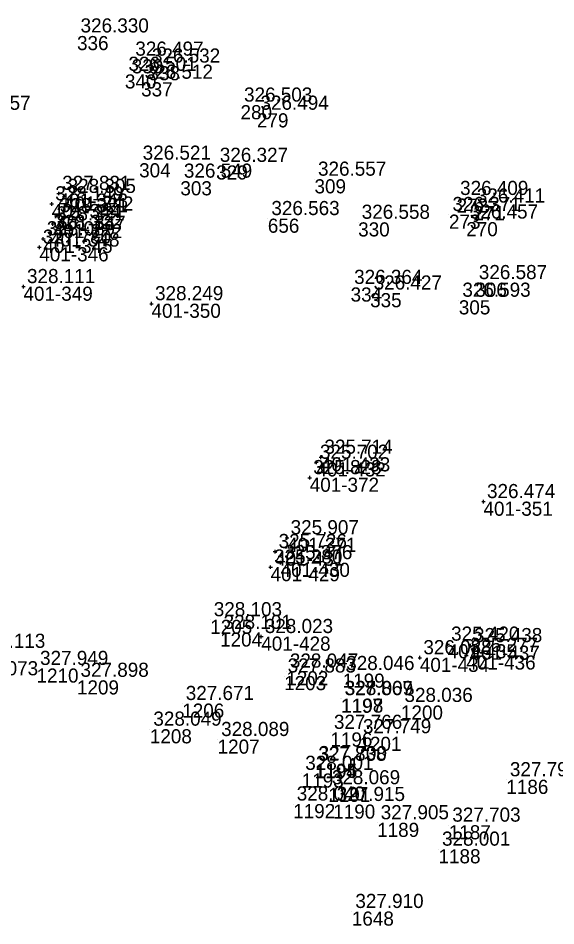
# Model space of a CAD drawing. Extents: x -829398 to -819400, y -1074439 to -1067977.
# Drawn here: x -824048.4 to -824002.7, y -1070087.4 to -1070010.3 of the extents above; entities that cross this region are included whole.
import ezdxf

# ---------------------------------------------------------------- set-up
doc = ezdxf.new("R2010")
doc.units = 0
for name, color, linetype in [('Vrstva 60', 7, 'Continuous'), ('Vrstva 61', 7, 'Continuous'), ('Čísla bodů_doměření_2012', 7, 'Continuous')]:
    doc.layers.add(name, color=color, linetype=linetype)

# ---------------------------------------------------------------- blocks, each defined once
blk = doc.blocks.new('BOD')
at = {"layer": 'Čísla bodů_doměření_2012'}
for p, q in [((-0.15, 0), (0.15, 0)), ((0, -0.15), (0, 0.15))]:
    blk.add_line(p, q, dxfattribs=at)

msp = doc.modelspace()

# ---------------------------------------------------------------- linework, layer by layer
at = {"layer": 'Vrstva 60'}
for p, q in [((-824043.412, -1070011.836), (-824043.412, -1070011.836)), ((-824038.76, -1070013.807), (-824038.76, -1070013.807)), ((-824037.348, -1070014.395), (-824037.348, -1070014.395)), ((-824039.344, -1070015.094), (-824039.344, -1070015.094)), ((-824037.964, -1070015.766), (-824037.964, -1070015.766)), ((-824029.52, -1070017.709), (-824029.52, -1070017.709)), ((-824028.124, -1070018.401), (-824028.124, -1070018.401)), ((-824038.135, -1070022.643), (-824038.135, -1070022.643)), ((-824031.579, -1070022.827), (-824031.579, -1070022.827)), ((-824034.631, -1070024.172), (-824034.631, -1070024.172)), ((-824023.233, -1070024.004), (-824023.233, -1070024.004)), ((-824011.16, -1070025.642), (-824011.16, -1070025.642)), ((-824009.737, -1070026.287), (-824009.737, -1070026.287)), ((-824011.807, -1070027.007), (-824011.807, -1070027.007)), ((-824027.197, -1070027.35), (-824027.197, -1070027.35)), ((-824019.52, -1070027.666), (-824019.52, -1070027.666)), ((-824010.334, -1070027.646), (-824010.334, -1070027.646)), ((-824020.164, -1070033.198), (-824020.164, -1070033.198)), ((-824009.566, -1070032.79), (-824009.566, -1070032.79)), ((-824018.506, -1070033.677), (-824018.506, -1070033.677)), ((-824010.966, -1070034.289), (-824010.966, -1070034.289)), ((-824032.092, -1070061.431), (-824032.092, -1070061.431)), ((-824031.256, -1070062.509), (-824031.256, -1070062.509)), ((-824046.855, -1070065.571), (-824046.855, -1070065.571)), ((-824025.624, -1070065.796), (-824025.624, -1070065.796)), ((-824043.417, -1070066.578), (-824043.417, -1070066.578)), ((-824025.812, -1070066.21), (-824025.812, -1070066.21)), ((-824020.836, -1070066.001), (-824020.836, -1070066.001)), ((-824020.983, -1070068.137), (-824020.983, -1070068.137)), ((-824020.952, -1070068.122), (-824020.952, -1070068.122)), ((-824034.473, -1070068.549), (-824034.473, -1070068.549)), ((-824015.886, -1070068.713), (-824015.886, -1070068.713)), ((-824037.226, -1070070.73), (-824037.226, -1070070.73)), ((-824021.881, -1070071), (-824021.881, -1070071)), ((-824031.466, -1070071.608), (-824031.466, -1070071.608)), ((-824019.414, -1070071.372), (-824019.414, -1070071.372)), ((-824023.216, -1070073.713), (-824023.216, -1070073.713)), ((-824023.177, -1070073.657), (-824023.177, -1070073.657)), ((-824024.318, -1070074.484), (-824024.318, -1070074.484)), ((-824006.929, -1070075.027), (-824006.929, -1070075.027)), ((-824022.056, -1070075.707), (-824022.056, -1070075.707)), ((-824025.042, -1070077.087), (-824025.042, -1070077.087)), ((-824021.64, -1070077.128), (-824021.64, -1070077.128)), ((-824017.907, -1070078.68), (-824017.907, -1070078.68)), ((-824011.821, -1070078.885), (-824011.821, -1070078.885)), ((-824012.694, -1070080.925), (-824012.694, -1070080.925)), ((-824020.061, -1070086.218), (-824020.061, -1070086.218))]:
    msp.add_line(p, q, dxfattribs=at)

# ---------------------------------------------------------------- block references
for p in [(-824044.971, -1070025.21), (-824044.511, -1070025.469), (-824045.564, -1070026.103), (-824045.18, -1070027.109), (-824045.461, -1070027.806), (-824045.694, -1070028.524), (-824046.615, -1070029.781), (-824046.28, -1070029.068), (-824047.965, -1070033.129), (-824037.083, -1070034.578), (-824023.069, -1070048.054), (-824022.689, -1070047.625), (-824023.637, -1070049.359), (-824008.871, -1070051.395), (-824025.561, -1070054.467), (-824026.583, -1070055.637), (-824026.113, -1070056.585), (-824026.964, -1070056.957), (-824027.755, -1070062.859), (-824011.923, -1070063.508), (-824009.975, -1070063.632), (-824010.33, -1070064.461), (-824014.28, -1070064.659)]:
    msp.add_blockref('BOD', p, dxfattribs=at)

# ---------------------------------------------------------------- texts
for s, p in [('336', (-824043.412, -1070013.036)), ('339', (-824038.76, -1070015.007)), ('338', (-824037.348, -1070015.595)), ('340', (-824039.344, -1070016.294)), ('337', (-824037.964, -1070016.966)), ('280', (-824029.52, -1070018.909)), ('279', (-824028.124, -1070019.601)), ('304', (-824038.135, -1070023.843)), ('329', (-824031.579, -1070024.027)), ('303', (-824034.631, -1070025.372)), ('309', (-824023.233, -1070025.204)), ('401-343', (-824044.971, -1070026.41)), ('401-342', (-824044.511, -1070026.669)), ('272', (-824011.16, -1070026.842)), ('401-344', (-824045.564, -1070027.303)), ('271', (-824009.737, -1070027.487)), ('401-347', (-824045.18, -1070028.309)), ('273', (-824011.807, -1070028.207)), ('401-272', (-824045.461, -1070029.006)), ('656', (-824027.197, -1070028.55)), ('330', (-824019.52, -1070028.866)), ('270', (-824010.334, -1070028.846)), ('401-348', (-824045.694, -1070029.724)), ('401-345', (-824046.28, -1070030.268)), ('401-346', (-824046.615, -1070030.981)), ('401-349', (-824047.965, -1070034.329)), ('334', (-824020.164, -1070034.398)), ('306', (-824009.566, -1070033.99)), ('335', (-824018.506, -1070034.877)), ('401-350', (-824037.083, -1070035.778)), ('305', (-824010.966, -1070035.489)), ('401-432', (-824023.069, -1070049.254)), ('401-433', (-824022.689, -1070048.825)), ('401-372', (-824023.637, -1070050.559)), ('401-351', (-824008.871, -1070052.595)), ('401-371', (-824025.561, -1070055.667)), ('401-431', (-824026.583, -1070056.837)), ('401-430', (-824026.113, -1070057.785)), ('401-429', (-824026.964, -1070058.157)), ('1205', (-824032.092, -1070062.631)), ('1204', (-824031.256, -1070063.709)), ('401-428', (-824027.755, -1070064.059)), ('401-435', (-824011.923, -1070064.708)), ('401-437', (-824009.975, -1070064.832)), ('401-434', (-824014.28, -1070065.859)), ('401-436', (-824010.33, -1070065.661)), ('1210', (-824046.855, -1070066.771)), ('1202', (-824025.624, -1070066.996)), ('1209', (-824043.417, -1070067.778)), ('1203', (-824025.812, -1070067.41)), ('1199', (-824020.836, -1070067.201)), ('1197', (-824020.983, -1070069.337)), ('1198', (-824020.952, -1070069.322)), ('1206', (-824034.473, -1070069.749)), ('1200', (-824015.886, -1070069.913)), ('1208', (-824037.226, -1070071.93)), ('1196', (-824021.881, -1070072.2)), ('1207', (-824031.466, -1070072.808)), ('1201', (-824019.414, -1070072.572)), ('1194', (-824023.216, -1070074.913)), ('1195', (-824023.177, -1070074.857)), ('1193', (-824024.318, -1070075.684)), ('1186', (-824006.929, -1070076.227)), ('1191', (-824022.056, -1070076.907)), ('1192', (-824025.042, -1070078.287)), ('1190', (-824021.64, -1070078.328)), ('1189', (-824017.907, -1070079.88)), ('1187', (-824011.821, -1070080.085)), ('1188', (-824012.694, -1070082.125)), ('1648', (-824020.061, -1070087.418))]:
    msp.add_text(s, height=1.2, dxfattribs=at).set_placement(p)
at = {"layer": 'Vrstva 61'}
for s, p in [('326.330', (-824043.112, -1070011.536)), ('326.497', (-824038.46, -1070013.507)), ('326.532', (-824037.048, -1070014.095)), ('326.501', (-824039.044, -1070014.794)), ('326.512', (-824037.664, -1070015.466)), ('326.503', (-824029.22, -1070017.409)), ('326.257', (-824053.16, -1070018.109)), ('326.494', (-824027.824, -1070018.101)), ('326.521', (-824037.835, -1070022.343)), ('326.327', (-824031.279, -1070022.527)), ('326.549', (-824034.331, -1070023.872)), ('326.557', (-824022.933, -1070023.704)), ('327.831', (-824044.671, -1070024.91)), ('328.305', (-824044.211, -1070025.169)), ('326.409', (-824010.86, -1070025.342)), ('328.149', (-824045.264, -1070025.803)), ('326.411', (-824009.437, -1070025.987)), ('328.321', (-824044.88, -1070026.809)), ('326.371', (-824011.507, -1070026.707)), ('328.321', (-824045.161, -1070027.506)), ('326.563', (-824026.897, -1070027.05)), ('326.558', (-824019.22, -1070027.366)), ('326.457', (-824010.034, -1070027.346)), ('328.322', (-824045.394, -1070028.224)), ('328.089', (-824045.98, -1070028.768)), ('327.780', (-824046.315, -1070029.481)), ('328.111', (-824047.665, -1070032.829)), ('326.364', (-824019.864, -1070032.898)), ('326.587', (-824009.266, -1070032.49)), ('326.427', (-824018.206, -1070033.377)), ('328.249', (-824036.783, -1070034.278)), ('326.593', (-824010.666, -1070033.989)), ('325.702', (-824022.769, -1070047.754)), ('325.714', (-824022.389, -1070047.325)), ('325.828', (-824023.337, -1070049.059)), ('326.474', (-824008.571, -1070051.095)), ('325.907', (-824025.261, -1070054.167)), ('325.726', (-824026.283, -1070055.337)), ('325.376', (-824025.813, -1070056.285)), ('325.280', (-824026.664, -1070056.657)), ('328.103', (-824031.792, -1070061.131)), ('328.101', (-824030.956, -1070062.209)), ('328.023', (-824027.455, -1070062.559)), ('325.420', (-824011.623, -1070063.208)), ('328.113', (-824051.907, -1070063.818)), ('325.438', (-824009.675, -1070063.332)), ('326.088', (-824013.98, -1070064.359)), ('325.277', (-824010.03, -1070064.161)), ('327.949', (-824046.555, -1070065.271)), ('328.047', (-824025.324, -1070065.496)), ('328.073', (-824052.52, -1070066.15)), ('327.898', (-824043.117, -1070066.278)), ('327.883', (-824025.512, -1070065.91)), ('328.046', (-824020.536, -1070065.701)), ('327.867', (-824020.683, -1070067.837)), ('328.009', (-824020.652, -1070067.822)), ('327.671', (-824034.173, -1070068.249)), ('328.036', (-824015.586, -1070068.413)), ('328.049', (-824036.926, -1070070.43)), ('327.766', (-824021.581, -1070070.7)), ('328.089', (-824031.166, -1070071.308)), ('327.749', (-824019.114, -1070071.072)), ('327.838', (-824022.916, -1070073.413)), ('327.700', (-824022.877, -1070073.357)), ('328.001', (-824024.018, -1070074.184)), ('327.793', (-824006.629, -1070074.727)), ('328.069', (-824021.756, -1070075.407)), ('328.040', (-824024.742, -1070076.787)), ('327.915', (-824021.34, -1070076.828)), ('327.905', (-824017.607, -1070078.38)), ('327.703', (-824011.521, -1070078.585)), ('328.001', (-824012.394, -1070080.625)), ('327.910', (-824019.761, -1070085.918))]:
    msp.add_text(s, height=1.2, dxfattribs=at).set_placement(p)

doc.saveas('drawing.dxf')
